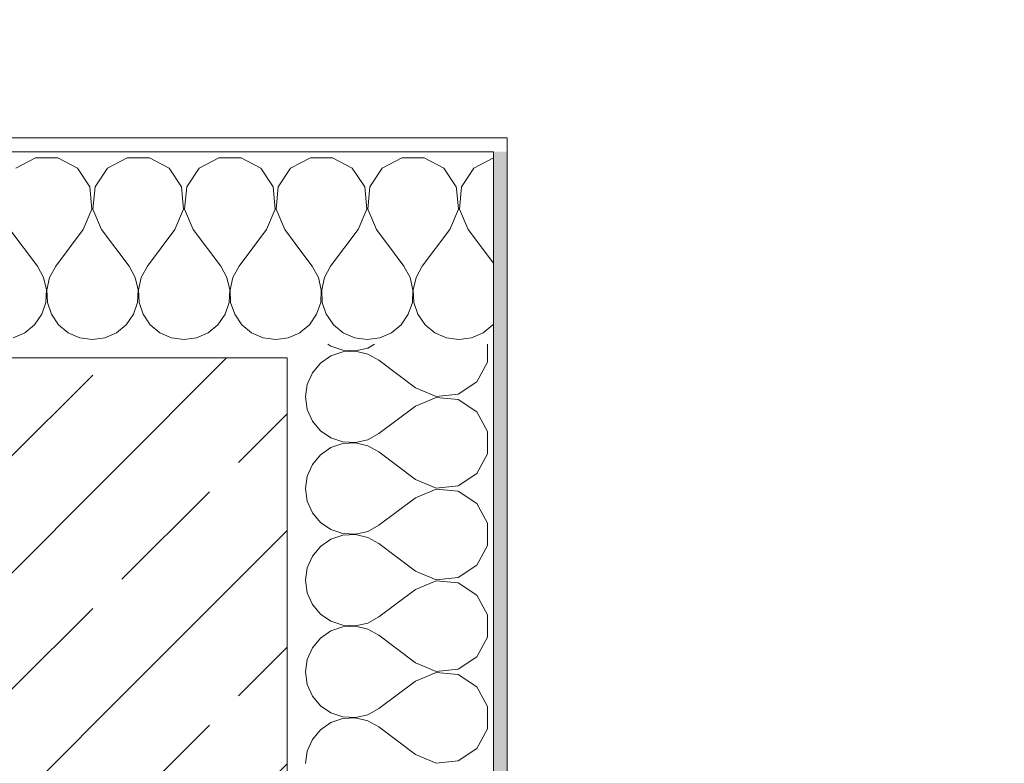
# Model space of a CAD drawing. Header units: metres. Extents: x -4 to 99, y -11 to 17.
# Tile 691 of 747: x 62.08 to 62.797, y 13.4 to 13.941. Entities that reach past the tile are written whole.
import ezdxf

# ---------------------------------------------------------------- set-up
doc = ezdxf.new("R2010")
doc.units = ezdxf.units.M
doc.header["$MEASUREMENT"] = 0
for name, color, linetype in [('152 - Bemaßung_ Beschriftung.Ausbau', 7, 'Continuous'), ('603 - Struktur.Bodenplatte_ Decke Roh', 7, 'Continuous'), ('604 - Struktur.Wand Aussen', 7, 'Continuous')]:
    doc.layers.add(name, color=color, linetype=linetype)
doc.styles.add('ERSTELLTER_STIL_2', font='txt')
doc.dimstyles.new('ERSTELLTER_STIL__1', dxfattribs={"dimtxt": 0.1, "dimasz": 0.0532, "dimexe": 0.18, "dimexo": 0.0625, "dimgap": 0, "dimtad": 1, "dimzin": 0, "dimdsep": 46, "dimtxsty": 'ERSTELLTER_STIL_2', "dimblk": 'ARROWHEAD_2', "dimblk1": 'ARROWHEAD_2', "dimblk2": 'ARROWHEAD_2', "dimcen": 0.09, "dimse1": 1, "dimse2": 1, "dimclrd": 7, "dimclre": 7, "dimclrt": 7, "dimazin": 0, "dimtfac": 1, "dimtdec": 4, "dimtmove": 0, "dimatfit": 3, "dimfxl": 1, "dimtolj": 1, "dimtzin": 0, "dimarcsym": 0})
doc.dimstyles.new('ERSTELLTER_STIL__10', dxfattribs={"dimtxt": 0.1, "dimasz": 0.0532, "dimexe": 0.18, "dimexo": 0.0625, "dimgap": 0, "dimtad": 1, "dimtih": 1, "dimtoh": 1, "dimzin": 0, "dimdsep": 46, "dimtxsty": 'ERSTELLTER_STIL_2', "dimblk": 'ARROWHEAD_2', "dimblk1": 'ARROWHEAD_2', "dimblk2": 'ARROWHEAD_2', "dimcen": 0.09, "dimse1": 1, "dimse2": 1, "dimclrd": 256, "dimclre": 256, "dimclrt": 256, "dimazin": 0, "dimtfac": 1, "dimtdec": 4, "dimtmove": 2, "dimatfit": 3, "dimfxl": 1, "dimtolj": 1, "dimtzin": 0, "dimarcsym": 0})
doc.dimstyles.new('ERSTELLTER_STIL__11', dxfattribs={"dimtxt": 0.1, "dimasz": 0.0532, "dimexe": 0.18, "dimexo": 0.0625, "dimgap": 0, "dimtad": 1, "dimtih": 1, "dimtoh": 1, "dimzin": 0, "dimdsep": 46, "dimtxsty": 'ERSTELLTER_STIL_2', "dimblk": 'ARROWHEAD_2', "dimblk1": 'ARROWHEAD_2', "dimblk2": 'ARROWHEAD_2', "dimcen": 0.09, "dimse1": 1, "dimse2": 1, "dimclrd": 256, "dimclre": 256, "dimclrt": 256, "dimazin": 0, "dimtfac": 1, "dimtdec": 4, "dimtmove": 0, "dimatfit": 3, "dimfxl": 1, "dimtolj": 1, "dimtzin": 0, "dimarcsym": 0})
doc.dimstyles.new('ERSTELLTER_STIL__12', dxfattribs={"dimtxt": 0.1, "dimasz": 0.0532, "dimexe": 0.18, "dimexo": 0.5, "dimgap": 0, "dimtad": 1, "dimzin": 0, "dimdsep": 46, "dimtxsty": 'ERSTELLTER_STIL_2', "dimblk": 'ARROWHEAD_2', "dimblk1": 'ARROWHEAD_2', "dimblk2": 'ARROWHEAD_2', "dimcen": 0.09, "dimse1": 1, "dimse2": 1, "dimclrd": 7, "dimclre": 7, "dimclrt": 7, "dimazin": 0, "dimtfac": 1, "dimtdec": 4, "dimtmove": 2, "dimatfit": 3, "dimfxl": 1, "dimtolj": 1, "dimtzin": 0, "dimarcsym": 0})
doc.dimstyles.new('ERSTELLTER_STIL__13', dxfattribs={"dimtxt": 0.1, "dimasz": 0.0532, "dimexe": 0.18, "dimexo": 0.5, "dimgap": 0, "dimtad": 1, "dimzin": 0, "dimdsep": 46, "dimtxsty": 'ERSTELLTER_STIL_2', "dimblk": 'ARROWHEAD_2', "dimblk1": 'ARROWHEAD_2', "dimblk2": 'ARROWHEAD_2', "dimcen": 0.09, "dimse1": 1, "dimse2": 1, "dimclrd": 7, "dimclre": 7, "dimclrt": 7, "dimazin": 0, "dimtfac": 1, "dimtdec": 4, "dimtmove": 0, "dimatfit": 3, "dimfxl": 1, "dimtolj": 1, "dimtzin": 0, "dimarcsym": 0})
doc.dimstyles.new('ERSTELLTER_STIL__2', dxfattribs={"dimtxt": 0.1, "dimasz": 0.0532, "dimexe": 0.18, "dimexo": 0.0625, "dimgap": 0, "dimtad": 1, "dimtih": 1, "dimtoh": 1, "dimzin": 0, "dimdsep": 46, "dimtxsty": 'ERSTELLTER_STIL_2', "dimblk": 'ARROWHEAD_2', "dimblk1": 'ARROWHEAD_2', "dimblk2": 'ARROWHEAD_2', "dimcen": 0.09, "dimse1": 1, "dimse2": 1, "dimclrd": 7, "dimclre": 7, "dimclrt": 7, "dimazin": 0, "dimtfac": 1, "dimtdec": 4, "dimtmove": 0, "dimatfit": 3, "dimfxl": 1, "dimtolj": 1, "dimtzin": 0, "dimarcsym": 0})
doc.dimstyles.new('ERSTELLTER_STIL__3', dxfattribs={"dimtxt": 0.1, "dimasz": 0.0532, "dimexe": 0.18, "dimexo": 0.0625, "dimgap": 0, "dimtad": 1, "dimtih": 1, "dimtoh": 1, "dimzin": 0, "dimdsep": 46, "dimtxsty": 'ERSTELLTER_STIL_2', "dimblk": 'ARROWHEAD_2', "dimblk1": 'ARROWHEAD_2', "dimblk2": 'ARROWHEAD_2', "dimcen": 0.09, "dimse1": 1, "dimse2": 1, "dimclrd": 7, "dimclre": 7, "dimclrt": 7, "dimazin": 0, "dimtfac": 1, "dimtdec": 4, "dimtmove": 2, "dimatfit": 3, "dimfxl": 1, "dimtolj": 1, "dimtzin": 0, "dimarcsym": 0})
doc.dimstyles.new('ERSTELLTER_STIL__4', dxfattribs={"dimtxt": 0.1, "dimasz": 0.0532, "dimexe": 0.18, "dimexo": 0.0625, "dimgap": 0, "dimtad": 1, "dimzin": 0, "dimdsep": 46, "dimtxsty": 'ERSTELLTER_STIL_2', "dimblk": 'ARROWHEAD_2', "dimblk1": 'ARROWHEAD_2', "dimblk2": 'ARROWHEAD_2', "dimcen": 0.09, "dimse1": 1, "dimse2": 1, "dimclrd": 7, "dimclre": 7, "dimclrt": 7, "dimazin": 0, "dimtfac": 1, "dimtdec": 4, "dimtmove": 2, "dimatfit": 3, "dimfxl": 1, "dimtolj": 1, "dimtzin": 0, "dimarcsym": 0})
pattern_1 = [(0, (0, 0), (0, 0.08660254), [0, -0.05]), (0, (0.025, 0.0433), (0, 0.08660254), [0, -0.05])]
pattern_2 = [(45, (0, 0), (-0.08485281, 0.08485281), []), (45, (-0.04243, 0.04243), (-0.08485281, 0.08485281), [0.09, -0.03])]

# ---------------------------------------------------------------- blocks, each defined once
blk = doc.blocks.new('*X16')
at = {"layer": '604 - Struktur.Wand Aussen', "color": 7, "linetype": 'Continuous', "lineweight": 5}
for p, q in [((62.30463, 13.705), (62.30678, 13.70352)), ((62.33364, 13.70222), (62.33868, 13.705)), ((62.42069, 13.69188), (62.42069, 13.705)), ((62.30678, 13.70352), (62.3155, 13.70058)), ((62.3155, 13.69942), (62.30678, 13.69648)), ((62.3155, 13.70058), (62.32469, 13.70013)), ((62.32469, 13.69987), (62.3155, 13.69942)), ((62.32469, 13.70013), (62.33364, 13.70222)), ((62.33364, 13.69778), (62.32469, 13.69987)), ((62.34169, 13.69333), (62.33364, 13.69778)), ((62.2992, 13.69127), (62.29334, 13.68419)), ((62.30678, 13.69648), (62.2992, 13.69127)), ((62.36836, 13.67333), (62.34169, 13.69333)), ((62.41302, 13.67757), (62.42069, 13.69188)), ((62.29334, 13.68419), (62.28963, 13.67578)), ((62.28963, 13.67578), (62.28836, 13.66667)), ((62.39949, 13.66858), (62.41302, 13.67757)), ((62.36836, 13.67333), (62.38333, 13.66705)), ((62.38333, 13.66705), (62.39949, 13.66858)), ((62.28836, 13.66667), (62.28963, 13.65756)), ((62.38333, 13.66629), (62.36836, 13.66)), ((62.39949, 13.66475), (62.38333, 13.66629)), ((62.41302, 13.65576), (62.39949, 13.66475)), ((62.28963, 13.65756), (62.29334, 13.64914)), ((62.36836, 13.66), (62.34169, 13.64)), ((62.42069, 13.64145), (62.41302, 13.65576)), ((62.29334, 13.64914), (62.2992, 13.64206)), ((62.2992, 13.64206), (62.30678, 13.63685)), ((62.33364, 13.63555), (62.34169, 13.64)), ((62.42069, 13.62521), (62.42069, 13.64145)), ((62.30678, 13.63685), (62.3155, 13.63391)), ((62.3155, 13.63275), (62.30678, 13.62981)), ((62.3155, 13.63391), (62.32469, 13.63347)), ((62.32469, 13.6332), (62.3155, 13.63275)), ((62.32469, 13.63347), (62.33364, 13.63555)), ((62.33364, 13.63112), (62.32469, 13.6332)), ((62.30678, 13.62981), (62.2992, 13.62461)), ((62.34169, 13.62667), (62.33364, 13.63112)), ((62.36836, 13.60667), (62.34169, 13.62667)), ((62.41302, 13.6109), (62.42069, 13.62521)), ((62.2992, 13.62461), (62.29334, 13.61752)), ((62.29334, 13.61752), (62.28963, 13.60911)), ((62.39949, 13.60192), (62.41302, 13.6109)), ((62.28963, 13.60911), (62.28836, 13.6)), ((62.36836, 13.60667), (62.38333, 13.60038)), ((62.28836, 13.6), (62.28963, 13.59089)), ((62.38333, 13.59962), (62.36836, 13.59333)), ((62.38333, 13.60038), (62.39949, 13.60192)), ((62.39949, 13.59808), (62.38333, 13.59962)), ((62.41302, 13.5891), (62.39949, 13.59808)), ((62.28963, 13.59089), (62.29334, 13.58248)), ((62.36836, 13.59333), (62.34169, 13.57333)), ((62.42069, 13.57479), (62.41302, 13.5891)), ((62.29334, 13.58248), (62.2992, 13.57539)), ((62.2992, 13.57539), (62.30678, 13.57019)), ((62.42069, 13.55855), (62.42069, 13.57479)), ((62.30678, 13.57019), (62.3155, 13.56725)), ((62.32469, 13.5668), (62.33364, 13.56888)), ((62.33364, 13.56888), (62.34169, 13.57333)), ((62.30678, 13.56315), (62.2992, 13.55794)), ((62.3155, 13.56609), (62.30678, 13.56315)), ((62.3155, 13.56725), (62.32469, 13.5668)), ((62.32469, 13.56653), (62.3155, 13.56609)), ((62.33364, 13.56445), (62.32469, 13.56653)), ((62.34169, 13.56), (62.33364, 13.56445)), ((62.2992, 13.55794), (62.29334, 13.55086)), ((62.36836, 13.54), (62.34169, 13.56)), ((62.41302, 13.54424), (62.42069, 13.55855)), ((62.29334, 13.55086), (62.28963, 13.54244)), ((62.28963, 13.54244), (62.28836, 13.53333)), ((62.36836, 13.54), (62.38333, 13.53371)), ((62.39949, 13.53525), (62.41302, 13.54424)), ((62.28836, 13.53333), (62.28963, 13.52422)), ((62.38333, 13.53295), (62.36836, 13.52667)), ((62.38333, 13.53371), (62.39949, 13.53525)), ((62.39949, 13.53142), (62.38333, 13.53295)), ((62.36836, 13.52667), (62.34169, 13.50667)), ((62.41302, 13.52243), (62.39949, 13.53142)), ((62.28963, 13.52422), (62.29334, 13.51581)), ((62.42069, 13.50812), (62.41302, 13.52243)), ((62.29334, 13.51581), (62.2992, 13.50873)), ((62.2992, 13.50873), (62.30678, 13.50352)), ((62.30678, 13.50352), (62.3155, 13.50058)), ((62.33364, 13.50222), (62.34169, 13.50667)), ((62.42069, 13.49188), (62.42069, 13.50812)), ((62.30678, 13.49648), (62.2992, 13.49127)), ((62.3155, 13.49942), (62.30678, 13.49648)), ((62.3155, 13.50058), (62.32469, 13.50013)), ((62.32469, 13.49987), (62.3155, 13.49942)), ((62.32469, 13.50013), (62.33364, 13.50222)), ((62.33364, 13.49778), (62.32469, 13.49987)), ((62.34169, 13.49333), (62.33364, 13.49778)), ((62.2992, 13.49127), (62.29334, 13.48419)), ((62.36836, 13.47333), (62.34169, 13.49333)), ((62.41302, 13.47757), (62.42069, 13.49188)), ((62.29334, 13.48419), (62.28963, 13.47578)), ((62.28963, 13.47578), (62.28836, 13.46667)), ((62.39949, 13.46858), (62.41302, 13.47757)), ((62.36836, 13.47333), (62.38333, 13.46705)), ((62.38333, 13.46705), (62.39949, 13.46858)), ((62.28836, 13.46667), (62.28963, 13.45756)), ((62.38333, 13.46629), (62.36836, 13.46)), ((62.39949, 13.46475), (62.38333, 13.46629)), ((62.41302, 13.45576), (62.39949, 13.46475)), ((62.28963, 13.45756), (62.29334, 13.44914)), ((62.36836, 13.46), (62.34169, 13.44)), ((62.42069, 13.44145), (62.41302, 13.45576)), ((62.29334, 13.44914), (62.2992, 13.44206)), ((62.2992, 13.44206), (62.30678, 13.43685)), ((62.33364, 13.43555), (62.34169, 13.44)), ((62.42069, 13.42521), (62.42069, 13.44145)), ((62.30678, 13.43685), (62.3155, 13.43391)), ((62.3155, 13.43275), (62.30678, 13.42981)), ((62.3155, 13.43391), (62.32469, 13.43347)), ((62.32469, 13.4332), (62.3155, 13.43275)), ((62.32469, 13.43347), (62.33364, 13.43555)), ((62.33364, 13.43112), (62.32469, 13.4332)), ((62.2992, 13.42461), (62.29334, 13.41752)), ((62.30678, 13.42981), (62.2992, 13.42461)), ((62.34169, 13.42667), (62.33364, 13.43112)), ((62.36836, 13.40667), (62.34169, 13.42667)), ((62.41302, 13.4109), (62.42069, 13.42521)), ((62.29334, 13.41752), (62.28963, 13.40911)), ((62.39949, 13.40192), (62.41302, 13.4109)), ((62.28963, 13.40911), (62.28836, 13.4)), ((62.36836, 13.40667), (62.38333, 13.40038)), ((62.38333, 13.40038), (62.39949, 13.40192))]:
    blk.add_line(p, q, dxfattribs=at)
blk = doc.blocks.new('*X26')
at = {"layer": '604 - Struktur.Wand Aussen', "color": 7, "linetype": 'Continuous', "lineweight": 5}
for p, q in [((62.42503, 13.84056), (62.41546, 13.83543)), ((62.40671, 13.82669), (62.40192, 13.81947)), ((62.40192, 13.81947), (62.40038, 13.8033)), ((62.39962, 13.8033), (62.39821, 13.81818)), ((62.39333, 13.78833), (62.39962, 13.8033)), ((62.40038, 13.8033), (62.40667, 13.78833)), ((62.39333, 13.78833), (62.37333, 13.76167)), ((62.40667, 13.78833), (62.42503, 13.76386)), ((62.35215, 13.77213), (62.36, 13.76167)), ((62.36445, 13.75362), (62.36, 13.76167)), ((62.37333, 13.76167), (62.36888, 13.75362)), ((62.36653, 13.74466), (62.36445, 13.75362)), ((62.36888, 13.75362), (62.3668, 13.74466)), ((62.36609, 13.73547), (62.36653, 13.74466)), ((62.3668, 13.74466), (62.36725, 13.73547)), ((62.36315, 13.72676), (62.36609, 13.73547)), ((62.36725, 13.73547), (62.37019, 13.72676)), ((62.35794, 13.71918), (62.36315, 13.72676)), ((62.37019, 13.72676), (62.37539, 13.71918)), ((62.30485, 13.72482), (62.30873, 13.71918)), ((62.30873, 13.71918), (62.31581, 13.71331)), ((62.35086, 13.71331), (62.35794, 13.71918)), ((62.37539, 13.71918), (62.38248, 13.71331)), ((62.41752, 13.71331), (62.42461, 13.71918)), ((62.42461, 13.71918), (62.42503, 13.71979)), ((62.31581, 13.71331), (62.32422, 13.7096)), ((62.34244, 13.7096), (62.35086, 13.71331)), ((62.38248, 13.71331), (62.39089, 13.7096)), ((62.40911, 13.7096), (62.41752, 13.71331)), ((62.32422, 13.7096), (62.33333, 13.70833)), ((62.33333, 13.70833), (62.34244, 13.7096)), ((62.39089, 13.7096), (62.4, 13.70833)), ((62.4, 13.70833), (62.40911, 13.7096))]:
    blk.add_line(p, q, dxfattribs=at)
blk = doc.blocks.new('*X27')
at = {"layer": '604 - Struktur.Wand Aussen', "color": 7, "linetype": 'Continuous', "lineweight": 5}
for p, q in [((62.29188, 13.84066), (62.28502, 13.83699)), ((62.30812, 13.84066), (62.29188, 13.84066)), ((62.32243, 13.83299), (62.30812, 13.84066)), ((62.35855, 13.84066), (62.34424, 13.83299)), ((62.37479, 13.84066), (62.35855, 13.84066)), ((62.3891, 13.83299), (62.37479, 13.84066)), ((62.33142, 13.81947), (62.32243, 13.83299)), ((62.34424, 13.83299), (62.33525, 13.81947)), ((62.39808, 13.81947), (62.3891, 13.83299)), ((62.4109, 13.83299), (62.40671, 13.82669)), ((62.41546, 13.83543), (62.4109, 13.83299)), ((62.33295, 13.8033), (62.33142, 13.81947)), ((62.33525, 13.81947), (62.33371, 13.8033)), ((62.39821, 13.81818), (62.39808, 13.81947)), ((62.32667, 13.78833), (62.33295, 13.8033)), ((62.33371, 13.8033), (62.34, 13.78833)), ((62.32667, 13.78833), (62.30667, 13.76167)), ((62.34, 13.78833), (62.35215, 13.77213)), ((62.28502, 13.77274), (62.29333, 13.76167)), ((62.29778, 13.75362), (62.29333, 13.76167)), ((62.30667, 13.76167), (62.30222, 13.75362)), ((62.29987, 13.74466), (62.29778, 13.75362)), ((62.30222, 13.75362), (62.30013, 13.74466)), ((62.29942, 13.73547), (62.29987, 13.74466)), ((62.30013, 13.74466), (62.30058, 13.73547)), ((62.29648, 13.72676), (62.29942, 13.73547)), ((62.30058, 13.73547), (62.30352, 13.72676)), ((62.29127, 13.71918), (62.29648, 13.72676)), ((62.30352, 13.72676), (62.30485, 13.72482)), ((62.28502, 13.714), (62.29127, 13.71918))]:
    blk.add_line(p, q, dxfattribs=at)
blk = doc.blocks.new('*X45')
at = {"layer": '604 - Struktur.Wand Aussen', "color": 7, "linetype": 'Continuous', "lineweight": 5}
for p, q in [((62.09188, 13.84066), (62.07757, 13.83299)), ((62.10812, 13.84066), (62.09188, 13.84066)), ((62.12243, 13.83299), (62.10812, 13.84066)), ((62.15855, 13.84066), (62.14424, 13.83299)), ((62.17479, 13.84066), (62.15855, 13.84066)), ((62.1891, 13.83299), (62.17479, 13.84066)), ((62.22521, 13.84066), (62.2109, 13.83299)), ((62.24145, 13.84066), (62.22521, 13.84066)), ((62.25576, 13.83299), (62.24145, 13.84066)), ((62.13142, 13.81947), (62.12243, 13.83299)), ((62.14424, 13.83299), (62.13525, 13.81947)), ((62.19808, 13.81947), (62.1891, 13.83299)), ((62.2109, 13.83299), (62.20192, 13.81947)), ((62.26475, 13.81947), (62.25576, 13.83299)), ((62.27757, 13.83299), (62.26858, 13.81947)), ((62.28502, 13.83699), (62.27757, 13.83299)), ((62.13295, 13.8033), (62.13142, 13.81947)), ((62.13525, 13.81947), (62.13371, 13.8033)), ((62.19962, 13.8033), (62.19808, 13.81947)), ((62.20192, 13.81947), (62.20038, 13.8033)), ((62.26629, 13.8033), (62.26475, 13.81947)), ((62.26858, 13.81947), (62.26705, 13.8033)), ((62.12667, 13.78833), (62.13295, 13.8033)), ((62.13371, 13.8033), (62.14, 13.78833)), ((62.19333, 13.78833), (62.19962, 13.8033)), ((62.20038, 13.8033), (62.20667, 13.78833)), ((62.26, 13.78833), (62.26629, 13.8033)), ((62.26705, 13.8033), (62.27333, 13.78833)), ((62.07333, 13.78833), (62.09333, 13.76167)), ((62.12667, 13.78833), (62.10667, 13.76167)), ((62.14, 13.78833), (62.16, 13.76167)), ((62.19333, 13.78833), (62.17333, 13.76167)), ((62.20667, 13.78833), (62.22667, 13.76167)), ((62.26, 13.78833), (62.24, 13.76167)), ((62.27333, 13.78833), (62.28502, 13.77274)), ((62.09778, 13.75362), (62.09333, 13.76167)), ((62.10667, 13.76167), (62.10222, 13.75362)), ((62.16445, 13.75362), (62.16, 13.76167)), ((62.17333, 13.76167), (62.16888, 13.75362)), ((62.23112, 13.75362), (62.22667, 13.76167)), ((62.24, 13.76167), (62.23555, 13.75362)), ((62.09987, 13.74466), (62.09778, 13.75362)), ((62.10222, 13.75362), (62.10013, 13.74466)), ((62.16653, 13.74466), (62.16445, 13.75362)), ((62.16888, 13.75362), (62.1668, 13.74466)), ((62.2332, 13.74466), (62.23112, 13.75362)), ((62.23555, 13.75362), (62.23347, 13.74466)), ((62.09942, 13.73547), (62.09987, 13.74466)), ((62.10013, 13.74466), (62.10058, 13.73547)), ((62.16609, 13.73547), (62.16653, 13.74466)), ((62.1668, 13.74466), (62.16725, 13.73547)), ((62.23275, 13.73547), (62.2332, 13.74466)), ((62.23347, 13.74466), (62.23391, 13.73547)), ((62.09648, 13.72676), (62.09942, 13.73547)), ((62.10058, 13.73547), (62.10352, 13.72676)), ((62.16315, 13.72676), (62.16609, 13.73547)), ((62.16725, 13.73547), (62.17019, 13.72676)), ((62.22981, 13.72676), (62.23275, 13.73547)), ((62.23391, 13.73547), (62.23685, 13.72676)), ((62.09127, 13.71918), (62.09648, 13.72676)), ((62.10352, 13.72676), (62.10873, 13.71918)), ((62.15794, 13.71918), (62.16315, 13.72676)), ((62.17019, 13.72676), (62.17539, 13.71918)), ((62.22461, 13.71918), (62.22981, 13.72676)), ((62.23685, 13.72676), (62.24206, 13.71918)), ((62.08419, 13.71331), (62.09127, 13.71918)), ((62.10873, 13.71918), (62.11581, 13.71331)), ((62.15086, 13.71331), (62.15794, 13.71918)), ((62.17539, 13.71918), (62.18248, 13.71331)), ((62.21752, 13.71331), (62.22461, 13.71918)), ((62.24206, 13.71918), (62.24914, 13.71331)), ((62.07578, 13.7096), (62.08419, 13.71331)), ((62.11581, 13.71331), (62.12422, 13.7096)), ((62.14244, 13.7096), (62.15086, 13.71331)), ((62.18248, 13.71331), (62.19089, 13.7096)), ((62.20911, 13.7096), (62.21752, 13.71331)), ((62.24914, 13.71331), (62.25756, 13.7096)), ((62.27578, 13.7096), (62.28419, 13.71331)), ((62.28419, 13.71331), (62.28502, 13.714)), ((62.12422, 13.7096), (62.13333, 13.70833)), ((62.13333, 13.70833), (62.14244, 13.7096)), ((62.19089, 13.7096), (62.2, 13.70833)), ((62.2, 13.70833), (62.20911, 13.7096)), ((62.25756, 13.7096), (62.26667, 13.70833)), ((62.26667, 13.70833), (62.27578, 13.7096))]:
    blk.add_line(p, q, dxfattribs=at)
blk = doc.blocks.new('*D261')
at = {"layer": '152 - Bemaßung_ Beschriftung.Ausbau', "color": 7, "linetype": 'Continuous', "lineweight": 5}
for p, q in [((61.14, 14.8025), (61.14, 14.9075)), ((62.27502, 14.8025), (62.27502, 14.9075)), ((61.16021, 14.89), (61.11979, 14.82)), ((62.29523, 14.89), (62.25482, 14.82)), ((61.14, 14.855), (62.27502, 14.855))]:
    blk.add_line(p, q, dxfattribs=at)
at = {"layer": '152 - Bemaßung_ Beschriftung.Ausbau', "color": 7, "lineweight": 5, "char_height": 0.1, "attachment_point": 7, "style": 'ERSTELLTER_STIL_2'}
for s, insert in [('\\A1;{\\pql;\\fArial|b0|i0|c0|p38;1,13\\fArial|b0|i0|c0|p38;\\A1{\\H.66x;\\S5^  ;}}', (61.54944, 14.85559)), ('\\A1;{\\pql;\\fArial|b0|i0|c0|p38;15}', (62.27454, 14.8645))]:
    blk.add_mtext(s, dxfattribs=dict(at, insert=insert))
blk = doc.blocks.new('ARROWHEAD_2')
at = {"color": 0, "linetype": 'Continuous', "lineweight": 0}
for p, q in [((-0.378, -0.655), (0.378, 0.655)), ((0, 0), (-1, 0))]:
    blk.add_line(p, q, dxfattribs=at)
blk = doc.blocks.new('*D262')
at = {"layer": '152 - Bemaßung_ Beschriftung.Ausbau', "color": 7, "linetype": 'Continuous', "lineweight": 5}
for p, q in [((62.27502, 14.8025), (62.27502, 14.9075)), ((62.42502, 14.8025), (62.42502, 14.9075)), ((62.29523, 14.89), (62.25482, 14.82)), ((62.40482, 14.82), (62.44523, 14.89)), ((62.27502, 14.855), (62.42502, 14.855)), ((62.42502, 14.855), (62.45925, 14.855))]:
    blk.add_line(p, q, dxfattribs=at)
blk = doc.blocks.new('*D294')
at = {"layer": '152 - Bemaßung_ Beschriftung.Ausbau', "color": 7, "linetype": 'Continuous', "lineweight": 5}
for p, q in [((62.03503, 15.3025), (62.03503, 15.4075)), ((62.27503, 15.3025), (62.27503, 15.4075)), ((62.05523, 15.39), (62.01482, 15.32)), ((62.29523, 15.39), (62.25482, 15.32)), ((62.03503, 15.355), (62.27503, 15.355))]:
    blk.add_line(p, q, dxfattribs=at)
at = {"layer": '152 - Bemaßung_ Beschriftung.Ausbau', "color": 7, "lineweight": 5, "char_height": 0.1, "attachment_point": 7, "style": 'ERSTELLTER_STIL_2'}
for s, insert in [('\\A1;{\\pql;\\fArial|b0|i0|c0|p38;24}', (62.07914, 15.375)), ('\\A1;{\\pql;\\fArial|b0|i0|c0|p38;15}', (62.27414, 15.36664))]:
    blk.add_mtext(s, dxfattribs=dict(at, insert=insert))
blk = doc.blocks.new('*D295')
at = {"layer": '152 - Bemaßung_ Beschriftung.Ausbau', "color": 7, "linetype": 'Continuous', "lineweight": 5}
for p, q in [((62.27503, 15.3025), (62.27503, 15.4075)), ((62.42502, 15.3025), (62.42502, 15.4075)), ((62.29523, 15.39), (62.25482, 15.32)), ((62.40482, 15.32), (62.44523, 15.39)), ((62.27503, 15.355), (62.42502, 15.355)), ((62.42502, 15.355), (62.45925, 15.355))]:
    blk.add_line(p, q, dxfattribs=at)
blk = doc.blocks.new('*D333')
at = {"layer": '152 - Bemaßung_ Beschriftung.Ausbau', "color": 7, "linetype": 'Continuous', "lineweight": 5}
for p, q in [((61.57999, 15.8025), (61.57999, 15.9075)), ((61.87999, 15.8025), (61.87999, 15.9075)), ((61.6002, 15.89), (61.55978, 15.82)), ((61.9002, 15.89), (61.85978, 15.82)), ((61.57999, 15.855), (61.87999, 15.855))]:
    blk.add_line(p, q, dxfattribs=at)
at = {"layer": '152 - Bemaßung_ Beschriftung.Ausbau', "color": 7, "lineweight": 5, "char_height": 0.1, "attachment_point": 7, "style": 'ERSTELLTER_STIL_2'}
for s, insert in [('\\A1;{\\pql;\\fArial|b0|i0|c0|p38;15\\fArial|b0|i0|c0|p38;\\A1{\\H.66x;\\S5^  ;}}', (61.86453, 15.86425)), ('\\A1;{\\pql;\\fArial|b0|i0|c0|p38;30}', (61.6541, 15.875))]:
    blk.add_mtext(s, dxfattribs=dict(at, insert=insert))
blk = doc.blocks.new('*D335')
at = {"layer": '152 - Bemaßung_ Beschriftung.Ausbau', "color": 7, "linetype": 'Continuous', "lineweight": 5}
for p, q in [((62.03503, 15.8025), (62.03503, 15.9075)), ((62.27502, 15.8025), (62.27502, 15.9075)), ((62.05523, 15.89), (62.01482, 15.82)), ((62.29523, 15.89), (62.25482, 15.82)), ((62.03503, 15.855), (62.27502, 15.855))]:
    blk.add_line(p, q, dxfattribs=at)
at = {"layer": '152 - Bemaßung_ Beschriftung.Ausbau', "color": 7, "lineweight": 5, "char_height": 0.1, "attachment_point": 7, "style": 'ERSTELLTER_STIL_2'}
for s, insert in [('\\A1;{\\pql;\\fArial|b0|i0|c0|p38;24}', (62.07914, 15.875)), ('\\A1;{\\pql;\\fArial|b0|i0|c0|p38;15}', (62.27275, 15.8645))]:
    blk.add_mtext(s, dxfattribs=dict(at, insert=insert))
blk = doc.blocks.new('*D336')
at = {"layer": '152 - Bemaßung_ Beschriftung.Ausbau', "color": 7, "linetype": 'Continuous', "lineweight": 5}
for p, q in [((62.27502, 15.8025), (62.27502, 15.9075)), ((62.42502, 15.8025), (62.42502, 15.9075)), ((62.29523, 15.89), (62.25482, 15.82)), ((62.40482, 15.82), (62.44523, 15.89)), ((62.27502, 15.855), (62.42502, 15.855)), ((62.42502, 15.855), (62.45925, 15.855))]:
    blk.add_line(p, q, dxfattribs=at)
blk = doc.blocks.new('*D356')
at = {"layer": '152 - Bemaßung_ Beschriftung.Ausbau', "color": 160, "linetype": 'Continuous', "lineweight": 5, "true_color": 0x3232ff}
for p, q in [((61.72999, 16.3025), (61.72999, 16.4075)), ((62.27503, 16.3025), (62.27503, 16.4075)), ((61.7502, 16.39), (61.70978, 16.32)), ((62.29523, 16.39), (62.25482, 16.32)), ((61.72999, 16.355), (62.27503, 16.355))]:
    blk.add_line(p, q, dxfattribs=at)
at = {"layer": '152 - Bemaßung_ Beschriftung.Ausbau', "color": 160, "lineweight": 5, "true_color": 0x3232ff, "char_height": 0.1, "attachment_point": 7, "style": 'ERSTELLTER_STIL_2'}
for s, insert in [('\\A1;{\\pql;\\fArial|b0|i0|c0|p38;54\\fArial|b0|i0|c0|p38;\\A1{\\H.66x;\\S5^  ;}}', (61.90158, 16.37335)), ('\\A1;{\\pql;\\fArial|b0|i0|c0|p38;15}', (62.27491, 16.3645))]:
    blk.add_mtext(s, dxfattribs=dict(at, insert=insert))
blk = doc.blocks.new('*D357')
at = {"layer": '152 - Bemaßung_ Beschriftung.Ausbau', "color": 160, "linetype": 'Continuous', "lineweight": 5, "true_color": 0x3232ff}
for p, q in [((62.27503, 16.3025), (62.27503, 16.4075)), ((62.42502, 16.3025), (62.42502, 16.4075)), ((62.29523, 16.39), (62.25482, 16.32)), ((62.40482, 16.32), (62.44523, 16.39)), ((62.27503, 16.355), (62.42502, 16.355)), ((62.42502, 16.355), (62.45925, 16.355))]:
    blk.add_line(p, q, dxfattribs=at)
blk = doc.blocks.new('*D501')
at = {"layer": '152 - Bemaßung_ Beschriftung.Ausbau', "color": 7, "linetype": 'Continuous', "lineweight": 5}
for p, q in [((63.40003, 13.71521), (63.47003, 13.67479)), ((63.48753, 13.695), (63.38253, 13.695)), ((63.43503, 7.935), (63.43503, 13.695)), ((63.40003, 7.95521), (63.47003, 7.91479)), ((63.48753, 7.935), (63.38253, 7.935))]:
    blk.add_line(p, q, dxfattribs=at)
at = {"layer": '152 - Bemaßung_ Beschriftung.Ausbau', "color": 7, "lineweight": 5, "insert": (63.41502, 10.68197), "char_height": 0.1, "attachment_point": 7, "rotation": 90, "style": 'ERSTELLTER_STIL_2'}
blk.add_mtext('\\A1;{\\pql;\\fArial|b0|i0|c0|p38;5,76}', dxfattribs=at)
blk = doc.blocks.new('*D502')
at = {"layer": '152 - Bemaßung_ Beschriftung.Ausbau', "color": 7, "linetype": 'Continuous', "lineweight": 5}
for p, q in [((63.43503, 13.845), (63.43503, 13.87923)), ((63.47003, 13.82479), (63.40003, 13.86521)), ((63.48753, 13.845), (63.38253, 13.845)), ((63.43503, 13.695), (63.43503, 13.845)), ((63.40003, 13.71521), (63.47003, 13.67479)), ((63.48753, 13.695), (63.38253, 13.695))]:
    blk.add_line(p, q, dxfattribs=at)
at = {"layer": '152 - Bemaßung_ Beschriftung.Ausbau', "color": 7, "lineweight": 5, "insert": (63.42552, 13.69558), "char_height": 0.1, "attachment_point": 7, "rotation": 90, "style": 'ERSTELLTER_STIL_2'}
blk.add_mtext('\\A1;{\\pql;\\fArial|b0|i0|c0|p38;15}', dxfattribs=at)
blk = doc.blocks.new('*D510')
at = {"layer": '152 - Bemaßung_ Beschriftung.Ausbau', "color": 7, "linetype": 'Continuous', "lineweight": 5}
for p, q in [((63.90003, 13.47521), (63.97003, 13.43479)), ((63.98753, 13.455), (63.88253, 13.455)), ((63.93503, 8.24), (63.93503, 13.455)), ((63.90003, 8.26021), (63.97003, 8.21979)), ((63.98753, 8.24), (63.88253, 8.24))]:
    blk.add_line(p, q, dxfattribs=at)
at = {"layer": '152 - Bemaßung_ Beschriftung.Ausbau', "color": 7, "lineweight": 5, "insert": (63.93443, 10.68943), "char_height": 0.1, "attachment_point": 7, "rotation": 90, "style": 'ERSTELLTER_STIL_2'}
blk.add_mtext('\\A1;{\\pql;\\fArial|b0|i0|c0|p38;5,21\\fArial|b0|i0|c0|p38;\\A1{\\H.66x;\\S5^  ;}}', dxfattribs=at)
blk = doc.blocks.new('*D511')
at = {"layer": '152 - Bemaßung_ Beschriftung.Ausbau', "color": 7, "linetype": 'Continuous', "lineweight": 5}
for p, q in [((63.90003, 13.71521), (63.97003, 13.67479)), ((63.93503, 13.455), (63.93503, 13.695)), ((63.90003, 13.47521), (63.97003, 13.43479)), ((63.98753, 13.455), (63.88253, 13.455))]:
    blk.add_line(p, q, dxfattribs=at)
at = {"layer": '152 - Bemaßung_ Beschriftung.Ausbau', "color": 7, "lineweight": 5, "char_height": 0.1, "attachment_point": 7, "rotation": 90, "style": 'ERSTELLTER_STIL_2'}
for s, insert in [('\\A1;{\\pql;\\fArial|b0|i0|c0|p38;15}', (63.92338, 13.68313)), ('\\A1;{\\pql;\\fArial|b0|i0|c0|p38;24}', (63.91502, 13.49911))]:
    blk.add_mtext(s, dxfattribs=dict(at, insert=insert))
blk = doc.blocks.new('*D512')
at = {"layer": '152 - Bemaßung_ Beschriftung.Ausbau', "color": 7, "linetype": 'Continuous', "lineweight": 5}
for p, q in [((63.93503, 13.845), (63.93503, 13.87923)), ((63.97003, 13.82479), (63.90003, 13.86521)), ((63.98753, 13.845), (63.88253, 13.845)), ((63.93503, 13.695), (63.93503, 13.845)), ((63.90003, 13.71521), (63.97003, 13.67479)), ((63.98753, 13.695), (63.88253, 13.695)), ((63.93503, 13.455), (63.93503, 13.695))]:
    blk.add_line(p, q, dxfattribs=at)
blk = doc.blocks.new('*D521')
at = {"layer": '152 - Bemaßung_ Beschriftung.Ausbau', "color": 7, "linetype": 'Continuous', "lineweight": 5}
for p, q in [((64.43503, 12.99998), (64.43503, 13.44998)), ((64.40003, 13.02019), (64.47003, 12.97978)), ((64.48753, 12.99998), (64.38253, 12.99998)), ((64.43503, 8.49998), (64.43503, 12.99998)), ((64.40003, 8.52019), (64.47003, 8.47978)), ((64.48753, 8.49998), (64.38253, 8.49998))]:
    blk.add_line(p, q, dxfattribs=at)
at = {"layer": '152 - Bemaßung_ Beschriftung.Ausbau', "color": 7, "lineweight": 5, "insert": (64.41502, 10.61695), "char_height": 0.1, "attachment_point": 7, "rotation": 90, "style": 'ERSTELLTER_STIL_2'}
blk.add_mtext('\\A1;{\\pql;\\fArial|b0|i0|c0|p38;4,50}', dxfattribs=at)
blk = doc.blocks.new('*D522')
at = {"layer": '152 - Bemaßung_ Beschriftung.Ausbau', "color": 7, "linetype": 'Continuous', "lineweight": 5}
for p, q in [((64.40003, 13.47521), (64.47003, 13.43479)), ((64.47003, 13.42978), (64.40003, 13.47019)), ((64.43503, 13.44998), (64.43503, 13.455)), ((64.48753, 13.44998), (64.38253, 13.44998)), ((64.43503, 12.99998), (64.43503, 13.44998)), ((64.40003, 13.02019), (64.47003, 12.97978))]:
    blk.add_line(p, q, dxfattribs=at)
at = {"layer": '152 - Bemaßung_ Beschriftung.Ausbau', "color": 7, "lineweight": 5, "char_height": 0.1, "attachment_point": 7, "rotation": 90, "style": 'ERSTELLTER_STIL_2'}
for s, insert in [('\\A1;{\\pql;\\fArial|b0|i0|c0|p38;0\\fArial|b0|i0|c0|p38;\\A1{\\H.66x;\\S5^  ;}}', (64.41667, 13.30378)), ('\\A1;{\\pql;\\fArial|b0|i0|c0|p38;45}', (64.41502, 13.08611))]:
    blk.add_mtext(s, dxfattribs=dict(at, insert=insert))
blk = doc.blocks.new('*D523')
at = {"layer": '152 - Bemaßung_ Beschriftung.Ausbau', "color": 7, "linetype": 'Continuous', "lineweight": 5}
for p, q in [((64.40003, 13.47521), (64.47003, 13.43479)), ((64.47003, 13.42978), (64.40003, 13.47019)), ((64.48753, 13.455), (64.38253, 13.455)), ((64.43503, 13.44998), (64.43503, 13.455))]:
    blk.add_line(p, q, dxfattribs=at)
blk = doc.blocks.new('*D524')
at = {"layer": '152 - Bemaßung_ Beschriftung.Ausbau', "color": 7, "linetype": 'Continuous', "lineweight": 5}
for p, q in [((64.43503, 13.695), (64.43503, 13.845)), ((64.40003, 13.71521), (64.47003, 13.67479)), ((64.48753, 13.695), (64.38253, 13.695)), ((64.43503, 13.455), (64.43503, 13.695)), ((64.40003, 13.47521), (64.47003, 13.43479)), ((64.47003, 13.42978), (64.40003, 13.47019)), ((64.48753, 13.455), (64.38253, 13.455))]:
    blk.add_line(p, q, dxfattribs=at)
at = {"layer": '152 - Bemaßung_ Beschriftung.Ausbau', "color": 7, "lineweight": 5, "char_height": 0.1, "attachment_point": 7, "rotation": 90, "style": 'ERSTELLTER_STIL_2'}
for s, insert in [('\\A1;{\\pql;\\fArial|b0|i0|c0|p38;15}', (64.42767, 13.69454)), ('\\A1;{\\pql;\\fArial|b0|i0|c0|p38;24}', (64.41502, 13.49911))]:
    blk.add_mtext(s, dxfattribs=dict(at, insert=insert))
blk = doc.blocks.new('*D525')
at = {"layer": '152 - Bemaßung_ Beschriftung.Ausbau', "color": 7, "linetype": 'Continuous', "lineweight": 5}
for p, q in [((64.43503, 13.845), (64.43503, 13.87923)), ((64.47003, 13.82479), (64.40003, 13.86521)), ((64.48753, 13.845), (64.38253, 13.845)), ((64.43503, 13.695), (64.43503, 13.845)), ((64.40003, 13.71521), (64.47003, 13.67479))]:
    blk.add_line(p, q, dxfattribs=at)
blk = doc.blocks.new('*D526')
at = {"layer": '152 - Bemaßung_ Beschriftung.Ausbau', "color": 7, "linetype": 'Continuous', "lineweight": 5}
for p, q in [((64.93503, 13.845), (64.93503, 13.87923)), ((64.97003, 13.82479), (64.90003, 13.86521)), ((64.98753, 13.845), (64.88253, 13.845)), ((64.93503, -0.145), (64.93503, 13.845)), ((64.90003, -0.12479), (64.97003, -0.16521)), ((64.98753, -0.145), (64.88253, -0.145)), ((64.93503, -0.17923), (64.93503, -0.145))]:
    blk.add_line(p, q, dxfattribs=at)
at = {"layer": '152 - Bemaßung_ Beschriftung.Ausbau', "color": 7, "lineweight": 5, "insert": (64.91502, 6.67903), "char_height": 0.1, "attachment_point": 7, "rotation": 90, "style": 'ERSTELLTER_STIL_2'}
blk.add_mtext('\\A1;{\\pql;\\fArial|b0|i0|c0|p38;13,99}', dxfattribs=at)

msp = doc.modelspace()

# ---------------------------------------------------------------- hatches: boundary and pattern name
at = {"layer": '604 - Struktur.Wand Aussen', "linetype": 'Continuous', "lineweight": 0, "true_color": 0x000000}
h = msp.add_hatch(dxfattribs=at)
h.set_pattern_fill('Verputz_0001', color=18, style=0, pattern_type=2)
h.set_pattern_definition(pattern_1)
h.paths.add_polyline_path([(62.42502, 13.855), (61.05, 13.855), (61.05, 13.845), (62.42502, 13.845)])
h = msp.add_hatch(dxfattribs=at)
h.set_pattern_fill('Verputz_0001', color=18, style=0, pattern_type=2)
h.set_pattern_definition(pattern_1)
h.paths.add_polyline_path([(62.42502, 13.845), (62.43503, 13.845), (62.43503, 13.855)])
h = msp.add_hatch(dxfattribs=at)
h.set_pattern_fill('Verputz_0001', color=18, style=0, pattern_type=2)
h.set_pattern_definition(pattern_1)
h.paths.add_polyline_path([(62.42502, 13.855), (62.42502, 13.845), (62.43503, 13.855)])
h = msp.add_hatch(dxfattribs=at)
h.set_pattern_fill('Verputz_0001', color=18, style=0, pattern_type=2)
h.set_pattern_definition(pattern_1)
h.paths.add_polyline_path([(62.42502, 7.935), (62.43503, 7.935), (62.43503, 13.845), (62.42502, 13.845)])
h = msp.add_hatch(dxfattribs=at)
h.set_pattern_fill('Beton__Stahlbeton_0001', color=18, style=0, pattern_type=2)
h.set_pattern_definition(pattern_2)
h.paths.add_polyline_path([(62.03502, 13.455), (62.27502, 13.455), (62.27502, 13.695)])
h = msp.add_hatch(dxfattribs=at)
h.set_pattern_fill('Beton__Stahlbeton_0001', color=18, style=0, pattern_type=2)
h.set_pattern_definition(pattern_2)
h.paths.add_polyline_path([(62.03502, 13.455), (62.27502, 13.695), (62.03502, 13.695)])
h = msp.add_hatch(dxfattribs=at)
h.set_pattern_fill('Beton__Stahlbeton_0001', color=18, style=0, pattern_type=2)
h.set_pattern_definition(pattern_2)
h.paths.add_polyline_path([(62.03502, 7.935), (62.08502, 7.935), (62.15503, 7.935), (62.27502, 7.935), (62.27502, 13.455), (62.03502, 13.455)])

# ---------------------------------------------------------------- linework, layer by layer
at = {"layer": '603 - Struktur.Bodenplatte_ Decke Roh', "color": 7, "linetype": 'Continuous', "lineweight": 18, "flags": 128}
msp.add_lwpolyline([(62.27502, 0.005), (62.27502, 13.695), (50.77999, 13.695), (50.77999, 13.455), (50.77999, 12.99998), (50.84002, 12.99998), (50.84002, 8.58498), (49.03003, 8.58498), (49.03003, 8.72498), (47.41002, 8.72498), (47.41002, 12.99998), (47.47999, 12.99998), (47.47999, 13.455), (47.47999, 13.695), (14.77999, 13.695)], dxfattribs=at)
at = {"layer": '604 - Struktur.Wand Aussen', "color": 7, "linetype": 'Continuous', "lineweight": 5}
for p, q in [((62.28502, 13.845), (61.08, 13.845)), ((62.42502, 13.845), (62.28502, 13.845)), ((62.42502, 13.705), (62.42502, 13.845)), ((62.42502, 13.705), (62.42502, 13.845)), ((62.42502, 7.935), (62.42502, 13.705))]:
    msp.add_line(p, q, dxfattribs=at)
at = {"layer": '604 - Struktur.Wand Aussen', "color": 7, "linetype": 'Continuous', "lineweight": 13}
for p, q in [((62.27502, 13.695), (62.03502, 13.695)), ((62.27502, 13.455), (62.27502, 13.695)), ((62.27502, 13.455), (62.27502, 13.695)), ((62.27502, 7.935), (62.27502, 13.455))]:
    msp.add_line(p, q, dxfattribs=at)
at = {"layer": '604 - Struktur.Wand Aussen', "color": 7, "linetype": 'Continuous', "lineweight": 5, "flags": 128}
for points in [[(62.43503, 13.855), (61.05, 13.855)], [(62.43503, 13.855), (62.43503, 13.845)], [(62.43503, 7.935), (62.43503, 13.845)]]:
    msp.add_lwpolyline(points, dxfattribs=at)

# ---------------------------------------------------------------- block references
at = {"layer": '604 - Struktur.Wand Aussen', "color": 7, "lineweight": 18}
for name in ['*X45', '*X27', '*X26', '*X16']:
    msp.add_blockref(name, (0, 0), dxfattribs=at)

# ---------------------------------------------------------------- dimensions: what is measured, and where the dimension line sits
at = {"layer": '152 - Bemaßung_ Beschriftung.Ausbau', "color": 160, "linetype": 'Continuous', "lineweight": 5, "true_color": 0x3232ff}
for base, p1, p2, dimstyle, picture, middle in [((62.27502, 16.355), (61.72999, 16.355), (62.27502, 13.695), 'ERSTELLTER_STIL__11', '*D356', (62.11287, 16.425)), ((62.42502, 16.355), (62.27502, 13.695), (62.42502, 13.845), 'ERSTELLTER_STIL__10', '*D357', (62.35115, 16.4145))]:
    dim = msp.add_linear_dim(base=base, p1=p1, p2=p2, dimstyle=dimstyle, dxfattribs=at)
    dim.commit()
    dim.dimension.update_dxf_attribs({"geometry": picture, "text_midpoint": middle, "dimtype": 160})
at = {"layer": '152 - Bemaßung_ Beschriftung.Ausbau', "color": 7, "linetype": 'Continuous', "lineweight": 5}
for base, p1, p2, dimstyle, picture, middle in [((61.87999, 15.855), (61.57999, 12.99998), (61.87999, 12.99998), 'ERSTELLTER_STIL__2', '*D333', (61.73034, 15.925)), ((62.27502, 15.855), (62.03502, 13.455), (62.27502, 13.695), 'ERSTELLTER_STIL__2', '*D335', (62.15537, 15.925)), ((62.42502, 15.855), (62.27502, 13.695), (62.42502, 13.845), 'ERSTELLTER_STIL__3', '*D336', (62.34899, 15.9145)), ((62.27502, 15.355), (62.03502, 13.455), (62.27502, 13.695), 'ERSTELLTER_STIL__2', '*D294', (62.15537, 15.425)), ((62.42502, 15.355), (62.27502, 13.695), (62.42502, 13.845), 'ERSTELLTER_STIL__3', '*D295', (62.35037, 15.41664)), ((62.27502, 14.855), (61.14, 13.575), (62.27502, 13.695), 'ERSTELLTER_STIL__2', '*D261', (61.81438, 14.925)), ((62.42502, 14.855), (62.27502, 13.695), (62.42502, 13.845), 'ERSTELLTER_STIL__3', '*D262', (62.35078, 14.9145))]:
    dim = msp.add_linear_dim(base=base, p1=p1, p2=p2, dimstyle=dimstyle, dxfattribs=at)
    dim.commit()
    dim.dimension.update_dxf_attribs({"geometry": picture, "text_midpoint": middle, "dimtype": 160})
for base, p1, p2, dimstyle, picture, middle in [((63.93503, 13.845), (62.27502, 13.695), (62.42502, 13.845), 'ERSTELLTER_STIL__4', '*D512', (63.87338, 13.75936)), ((63.43503, 13.845), (62.27502, 13.695), (62.42502, 13.845), 'ERSTELLTER_STIL__4', '*D502', (63.37552, 13.77181)), ((64.43503, 13.845), (62.27502, 13.695), (62.42502, 13.845), 'ERSTELLTER_STIL__12', '*D525', (64.37767, 13.77078)), ((64.93503, 13.845), (62.42502, -0.145), (62.42502, 13.845), 'ERSTELLTER_STIL__1', '*D526', (64.86502, 6.84703)), ((64.43503, 13.695), (62.03502, 13.455), (62.27502, 13.695), 'ERSTELLTER_STIL__13', '*D524', (64.36502, 13.57535)), ((63.93503, 13.695), (62.03502, 13.455), (62.27502, 13.695), 'ERSTELLTER_STIL__1', '*D511', (63.86502, 13.57535)), ((63.43503, 13.695), (62.08502, 7.935), (62.27502, 13.695), 'ERSTELLTER_STIL__1', '*D501', (63.36502, 10.81185)), ((64.43503, 13.44998), (61.57999, 12.99998), (61.87999, 13.44998), 'ERSTELLTER_STIL__13', '*D522', (64.36502, 13.16235)), ((63.935025, 13.455), (58.1299889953, 8.24), (62.035025, 13.455), 'ERSTELLTER_STIL__1', '*D510', (63.8650249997, 10.9543704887)), ((64.43503, 13.455), (61.87999, 13.44998), (62.03502, 13.455), 'ERSTELLTER_STIL__13', '*D523', (64.36502, 13.47696)), ((64.43503, 12.99998), (61.57999, 8.49998), (61.57999, 12.99998), 'ERSTELLTER_STIL__13', '*D521', (64.36502, 10.74684))]:
    dim = msp.add_linear_dim(base=base, p1=p1, p2=p2, angle=90, dimstyle=dimstyle, dxfattribs=at)
    dim.commit()
    dim.dimension.update_dxf_attribs({"geometry": picture, "text_midpoint": middle, "dimtype": 160, "text_rotation": 90})

doc.saveas('drawing.dxf')
